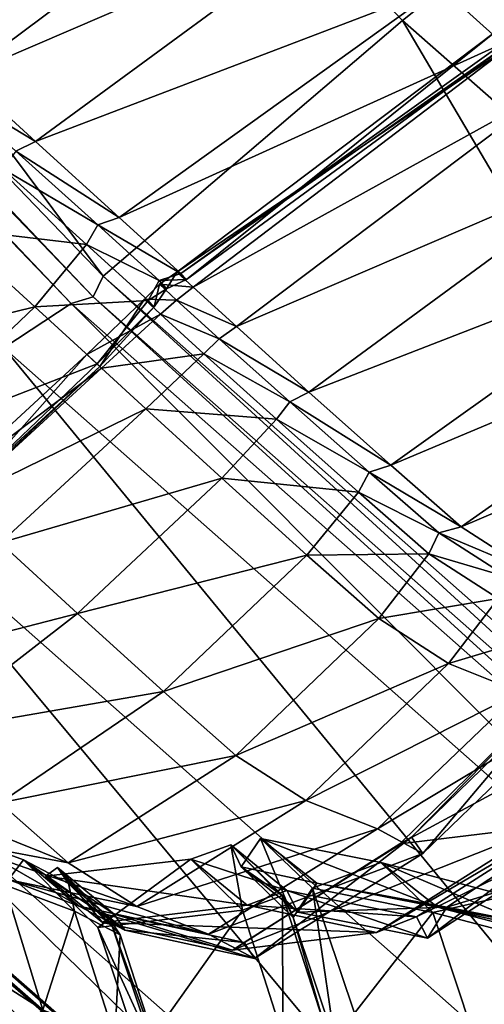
# Model space of a CAD drawing. Header units: millimetres. Extents: x 2387 to 13955, y -4964 to 364.
# Tile 960 of 1056: x 4473 to 4477, y 220 to 229. Entities that reach past the tile are written whole.
import ezdxf

# ---------------------------------------------------------------- set-up
doc = ezdxf.new("R2010")
doc.units = ezdxf.units.MM
doc.header["$MEASUREMENT"] = 0
doc.layers.add('Predefinito', color=7, linetype='Continuous', true_color=0x000000)

# ---------------------------------------------------------------- blocks, each defined once
blk = doc.blocks.new('Blocco 08')
at = {"layer": 'Predefinito'}
for points in [[(-464.0636, -55.4959, 485.7303), (-483.5457, -35.2629, 608.0051), (-480.9097, -32.9729, 608.0491)], [(-453.6039, -47.0003, 485.9756), (-461.4322, -53.2498, 485.7724), (-480.9097, -32.9729, 608.0491)], [(-480.9097, -32.9729, 608.0491), (-461.4322, -53.2498, 485.7724), (-464.0636, -55.4959, 485.7303)], [(-464.152, -55.6768, 485.7479), (-483.6328, -35.4469, 608.0196), (-483.5457, -35.2629, 608.0051)], [(-483.5457, -35.2629, 608.0051), (-464.0636, -55.4959, 485.7303), (-464.152, -55.6768, 485.7479)], [(-464.3432, -55.7378, 485.7213), (-483.8257, -35.5093, 607.9981), (-483.6328, -35.4469, 608.0196)], [(-483.6328, -35.4469, 608.0196), (-464.152, -55.6768, 485.7479), (-464.3432, -55.7378, 485.7213)], [(-483.8257, -35.5093, 607.9981), (-464.3432, -55.7378, 485.7213), (-464.9367, -56.1248, 485.6732)], [(-453.1431, -60.5373, 440.5733), (-461.4322, -53.2498, 485.7724), (-453.6039, -47.0003, 485.9756)], [(-461.1013, -52.9553, 1227.0953), (-460.5496, -53.4527, 1226.1978), (-452.5507, -47.4117, 1226.421)], [(-465.836, -53.2378, 1228.2335), (-465.292, -53.7378, 1228.1453), (-462.5109, -51.6632, 1228.3401)], [(-461.8594, -52.2624, 1227.9481), (-462.5109, -51.6632, 1228.3401), (-465.292, -53.7378, 1228.1453)], [(-465.292, -53.7378, 1228.1453), (-464.6582, -54.3128, 1227.7723), (-461.8594, -52.2624, 1227.9481)], [(-461.1013, -52.9553, 1227.0953), (-461.8594, -52.2624, 1227.9481), (-464.6582, -54.3128, 1227.7723)], [(-464.6582, -54.3128, 1227.7723), (-463.9229, -54.98, 1226.9637), (-461.1013, -52.9553, 1227.0953)], [(-460.5496, -53.4527, 1226.1978), (-461.1013, -52.9553, 1227.0953), (-463.9229, -54.98, 1226.9637)], [(-455.8039, -62.7829, 440.5401), (-464.0636, -55.4959, 485.7303), (-461.4322, -53.2498, 485.7724)], [(-461.4322, -53.2498, 485.7724), (-453.1431, -60.5373, 440.5733), (-455.8039, -62.7829, 440.5401)], [(-460.5018, -53.4845, 1225.65), (-460.6249, -53.3573, 1225.4969), (-463.4148, -55.4602, 1225.4029)], [(-463.3317, -55.5267, 1225.5955), (-463.4148, -55.4602, 1225.4029), (-460.6249, -53.3573, 1225.4969)], [(-460.6249, -53.3573, 1225.4969), (-460.516, -53.4669, 1225.6722), (-463.3317, -55.5267, 1225.5955)], [(-463.9229, -54.98, 1226.9637), (-463.381, -55.4722, 1226.1082), (-460.5496, -53.4527, 1226.1978)], [(-463.4148, -55.4602, 1225.4029), (-463.2739, -55.5924, 1225.5076), (-460.5018, -53.4845, 1225.65)], [(-460.516, -53.4669, 1225.6722), (-460.5496, -53.4527, 1226.1978), (-463.381, -55.4722, 1226.1082)], [(-463.381, -55.4722, 1226.1082), (-463.3317, -55.5267, 1225.5955), (-460.516, -53.4669, 1225.6722)], [(-460.1205, -53.8517, 1225.6168), (-460.5018, -53.4845, 1225.65), (-463.2739, -55.5924, 1225.5076)], [(-464.6582, -54.3128, 1227.7723), (-465.292, -53.7378, 1228.1453), (-465.4502, -53.8374, 1228.0594)], [(-465.4502, -53.8374, 1228.0594), (-464.83, -54.3973, 1227.7005), (-464.6582, -54.3128, 1227.7723)], [(-463.2739, -55.5924, 1225.5076), (-462.893, -55.9393, 1225.4327), (-460.1205, -53.8517, 1225.6168)], [(-459.4569, -54.4636, 1224.8775), (-460.1205, -53.8517, 1225.6168), (-462.893, -55.9393, 1225.4327)], [(-464.1092, -55.0461, 1226.9212), (-464.83, -54.3973, 1227.7005), (-464.9443, -54.5524, 1227.7647)], [(-463.9229, -54.98, 1226.9637), (-464.6582, -54.3128, 1227.7723), (-464.83, -54.3973, 1227.7005)], [(-464.83, -54.3973, 1227.7005), (-464.1092, -55.0461, 1226.9212), (-463.9229, -54.98, 1226.9637)], [(-462.893, -55.9393, 1225.4327), (-462.2549, -56.5159, 1224.7039), (-459.4569, -54.4636, 1224.8775)], [(-458.7088, -55.1408, 1223.1443), (-459.4569, -54.4636, 1224.8775), (-462.2549, -56.5159, 1224.7039)], [(-464.2088, -55.2181, 1226.9549), (-464.9443, -54.5524, 1227.7647), (-465.4223, -55.0755, 1227.8531)], [(-464.9443, -54.5524, 1227.7647), (-464.2088, -55.2181, 1226.9549), (-464.1092, -55.0461, 1226.9212)], [(-463.381, -55.4722, 1226.1082), (-463.9229, -54.98, 1226.9637), (-464.1092, -55.0461, 1226.9212)], [(-464.6638, -55.7663, 1226.9974), (-465.4223, -55.0755, 1227.8531), (-466.69, -56.265, 1227.8504)], [(-465.4223, -55.0755, 1227.8531), (-464.6638, -55.7663, 1226.9974), (-464.2088, -55.2181, 1226.9549)], [(-463.5723, -55.5337, 1226.0948), (-464.1092, -55.0461, 1226.9212), (-464.2088, -55.2181, 1226.9549)], [(-464.1092, -55.0461, 1226.9212), (-463.5723, -55.5337, 1226.0948), (-463.381, -55.4722, 1226.1082)], [(-462.2549, -56.5159, 1224.7039), (-461.5354, -57.156, 1223.0023), (-458.7088, -55.1408, 1223.1443)], [(-458.0765, -55.7007, 1220.1231), (-458.7088, -55.1408, 1223.1443), (-461.5354, -57.156, 1223.0023)], [(-463.6668, -55.7114, 1226.1006), (-464.2088, -55.2181, 1226.9549), (-464.6638, -55.7663, 1226.9974)], [(-464.2088, -55.2181, 1226.9549), (-463.6668, -55.7114, 1226.1006), (-463.5723, -55.5337, 1226.0948)], [(-455.8964, -62.9613, 440.5681), (-464.152, -55.6768, 485.7479), (-464.0636, -55.4959, 485.7303)], [(-464.0636, -55.4959, 485.7303), (-455.8039, -62.7829, 440.5401), (-455.8964, -62.9613, 440.5681)], [(-463.3317, -55.5267, 1225.5955), (-463.381, -55.4722, 1226.1082), (-463.5723, -55.5337, 1226.0948)], [(-463.2739, -55.5924, 1225.5076), (-463.4148, -55.4602, 1225.4029), (-463.5672, -55.5672, 1225.3878)], [(-463.5054, -55.6088, 1225.5914), (-463.5672, -55.5672, 1225.3878), (-463.4148, -55.4602, 1225.4029)], [(-463.4148, -55.4602, 1225.4029), (-463.3317, -55.5267, 1225.5955), (-463.5054, -55.6088, 1225.5914)], [(-463.4194, -55.7085, 1225.459), (-463.5672, -55.5672, 1225.3878), (-463.7005, -55.6982, 1225.3939)], [(-463.6161, -55.7647, 1225.5882), (-463.7005, -55.6982, 1225.3939), (-463.5672, -55.5672, 1225.3878)], [(-463.5054, -55.6088, 1225.5914), (-463.5723, -55.5337, 1226.0948), (-463.6668, -55.7114, 1226.1006)], [(-463.6668, -55.7114, 1226.1006), (-463.6161, -55.7647, 1225.5882), (-463.5054, -55.6088, 1225.5914)], [(-463.5672, -55.5672, 1225.3878), (-463.5054, -55.6088, 1225.5914), (-463.6161, -55.7647, 1225.5882)], [(-463.5723, -55.5337, 1226.0948), (-463.5054, -55.6088, 1225.5914), (-463.3317, -55.5267, 1225.5955)], [(-463.5672, -55.5672, 1225.3878), (-463.4194, -55.7085, 1225.459), (-463.2739, -55.5924, 1225.5076)], [(-462.893, -55.9393, 1225.4327), (-463.2739, -55.5924, 1225.5076), (-463.4194, -55.7085, 1225.459)], [(-456.087, -63.0253, 440.5303), (-464.3432, -55.7378, 485.7213), (-464.152, -55.6768, 485.7479)], [(-464.152, -55.6768, 485.7479), (-455.8964, -62.9613, 440.5681), (-456.087, -63.0253, 440.5303)], [(-466.69, -56.265, 1227.8504), (-465.9245, -56.9652, 1226.9798), (-464.6638, -55.7663, 1226.9974)], [(-464.1156, -56.2666, 1226.0994), (-464.6638, -55.7663, 1226.9974), (-465.9245, -56.9652, 1226.9798)], [(-456.679, -63.417, 440.4648), (-464.9367, -56.1248, 485.6732), (-464.3432, -55.7378, 485.7213)], [(-464.6638, -55.7663, 1226.9974), (-464.1156, -56.2666, 1226.0994), (-463.6668, -55.7114, 1226.1006)], [(-464.3432, -55.7378, 485.7213), (-456.087, -63.0253, 440.5303), (-456.679, -63.417, 440.4648)], [(-463.5596, -55.8317, 1225.4996), (-463.7005, -55.6982, 1225.3939), (-464.2077, -56.1855, 1225.3951)], [(-464.0926, -56.2892, 1225.5709), (-464.2077, -56.1855, 1225.3951), (-463.7005, -55.6982, 1225.3939)], [(-463.6161, -55.7647, 1225.5882), (-463.6668, -55.7114, 1226.1006), (-464.1156, -56.2666, 1226.0994)], [(-464.1156, -56.2666, 1226.0994), (-464.0926, -56.2892, 1225.5709), (-463.6161, -55.7647, 1225.5882)], [(-463.7005, -55.6982, 1225.3939), (-463.6161, -55.7647, 1225.5882), (-464.0926, -56.2892, 1225.5709)], [(-463.7005, -55.6982, 1225.3939), (-463.5596, -55.8317, 1225.4996), (-463.4194, -55.7085, 1225.459)], [(-463.0436, -56.0478, 1225.3589), (-463.4194, -55.7085, 1225.459), (-463.5596, -55.8317, 1225.4996)], [(-463.4194, -55.7085, 1225.459), (-463.0436, -56.0478, 1225.3589), (-462.893, -55.9393, 1225.4327)], [(-461.5354, -57.156, 1223.0023), (-460.9174, -57.6987, 1220.0069), (-458.0765, -55.7007, 1220.1231)], [(-457.4657, -56.2274, 1211.7735), (-458.0765, -55.7007, 1220.1231), (-460.9174, -57.6987, 1220.0069)], [(-464.2077, -56.1855, 1225.3951), (-464.0774, -56.3053, 1225.5489), (-463.5596, -55.8317, 1225.4996)], [(-463.1775, -56.1783, 1225.4266), (-463.5596, -55.8317, 1225.4996), (-464.0774, -56.3053, 1225.5489)], [(-463.5596, -55.8317, 1225.4996), (-463.1775, -56.1783, 1225.4266), (-463.0436, -56.0478, 1225.3589)], [(-462.2549, -56.5159, 1224.7039), (-462.893, -55.9393, 1225.4327), (-463.0436, -56.0478, 1225.3589)], [(-457.9814, -64.5813, 440.4081), (-466.2277, -57.2864, 485.6254), (-464.9367, -56.1248, 485.6732)], [(-464.9367, -56.1248, 485.6732), (-456.679, -63.417, 440.4648), (-457.9814, -64.5813, 440.4081)], [(-462.4241, -56.6011, 1224.6353), (-463.0436, -56.0478, 1225.3589), (-463.1775, -56.1783, 1225.4266)], [(-463.0436, -56.0478, 1225.3589), (-462.4241, -56.6011, 1224.6353), (-462.2549, -56.5159, 1224.7039)], [(-464.0774, -56.3053, 1225.5489), (-464.2077, -56.1855, 1225.3951), (-465.4846, -57.3628, 1225.3633)], [(-465.359, -57.4788, 1225.5338), (-465.4846, -57.3628, 1225.3633), (-464.2077, -56.1855, 1225.3951)], [(-464.2077, -56.1855, 1225.3951), (-464.0926, -56.2892, 1225.5709), (-465.359, -57.4788, 1225.5338)], [(-464.0774, -56.3053, 1225.5489), (-463.6881, -56.6632, 1225.5147), (-463.1775, -56.1783, 1225.4266)], [(-462.5391, -56.7533, 1224.6966), (-463.1775, -56.1783, 1225.4266), (-463.6881, -56.6632, 1225.5147)], [(-463.1775, -56.1783, 1225.4266), (-462.5391, -56.7533, 1224.6966), (-462.4241, -56.6011, 1224.6353)], [(-465.9245, -56.9652, 1226.9798), (-465.3745, -57.4664, 1226.0655), (-464.1156, -56.2666, 1226.0994)], [(-464.0926, -56.2892, 1225.5709), (-464.1156, -56.2666, 1226.0994), (-465.3745, -57.4664, 1226.0655)], [(-465.3745, -57.4664, 1226.0655), (-465.359, -57.4788, 1225.5338), (-464.0926, -56.2892, 1225.5709)], [(-460.9174, -57.6987, 1220.0069), (-460.3086, -58.0918, 1211.679), (-457.4657, -56.2274, 1211.7735)], [(-465.4846, -57.3628, 1225.3633), (-465.359, -57.4788, 1225.5338), (-464.0774, -56.3053, 1225.5489)], [(-463.6881, -56.6632, 1225.5147), (-464.0774, -56.3053, 1225.5489), (-465.359, -57.4788, 1225.5338)], [(-461.5354, -57.156, 1223.0023), (-462.2549, -56.5159, 1224.7039), (-462.4241, -56.6011, 1224.6353)], [(-461.725, -57.2184, 1222.9549), (-462.4241, -56.6011, 1224.6353), (-462.5391, -56.7533, 1224.6966)], [(-462.4241, -56.6011, 1224.6353), (-461.725, -57.2184, 1222.9549), (-461.5354, -57.156, 1223.0023)], [(-465.359, -57.4788, 1225.5338), (-464.9658, -57.8397, 1225.513), (-463.6881, -56.6632, 1225.5147)], [(-463.0218, -57.2721, 1224.7759), (-463.6881, -56.6632, 1225.5147), (-464.9658, -57.8397, 1225.513)], [(-463.6881, -56.6632, 1225.5147), (-463.0218, -57.2721, 1224.7759), (-462.5391, -56.7533, 1224.6966)], [(-461.8206, -57.393, 1222.993), (-462.5391, -56.7533, 1224.6966), (-463.0218, -57.2721, 1224.7759)], [(-462.5391, -56.7533, 1224.6966), (-461.8206, -57.393, 1222.993), (-461.725, -57.2184, 1222.9549)], [(-460.9174, -57.6987, 1220.0069), (-461.5354, -57.156, 1223.0023), (-461.725, -57.2184, 1222.9549)], [(-461.1131, -57.7508, 1219.9791), (-461.725, -57.2184, 1222.9549), (-461.8206, -57.393, 1222.993)], [(-461.725, -57.2184, 1222.9549), (-461.1131, -57.7508, 1219.9791), (-460.9174, -57.6987, 1220.0069)], [(-459.0152, -65.9418, 440.4897), (-467.2681, -58.6551, 485.6699), (-466.2277, -57.2864, 485.6254)], [(-466.2277, -57.2864, 485.6254), (-457.9814, -64.5813, 440.4081), (-459.0152, -65.9418, 440.4897)], [(-464.9658, -57.8397, 1225.513), (-464.2904, -58.459, 1224.7708), (-463.0218, -57.2721, 1224.7759)], [(-462.2741, -57.9469, 1223.0416), (-463.0218, -57.2721, 1224.7759), (-464.2904, -58.459, 1224.7708)], [(-463.0218, -57.2721, 1224.7759), (-462.2741, -57.9469, 1223.0416), (-461.8206, -57.393, 1222.993)], [(-461.2011, -57.9352, 1219.9993), (-461.8206, -57.393, 1222.993), (-462.2741, -57.9469, 1223.0416)], [(-461.8206, -57.393, 1222.993), (-461.2011, -57.9352, 1219.9993), (-461.1131, -57.7508, 1219.9791)], [(-460.5076, -58.1405, 1211.6639), (-461.1131, -57.7508, 1219.9791), (-461.2011, -57.9352, 1219.9993)], [(-460.3086, -58.0918, 1211.679), (-460.9174, -57.6987, 1220.0069), (-461.1131, -57.7508, 1219.9791)], [(-461.1131, -57.7508, 1219.9791), (-460.5076, -58.1405, 1211.6639), (-460.3086, -58.0918, 1211.679)], [(-464.2904, -58.459, 1224.7708), (-464.9658, -57.8397, 1225.513), (-466.242, -58.9634, 1225.2227)], [(-462.2741, -57.9469, 1223.0416), (-461.6406, -58.5038, 1220.0211), (-461.2011, -57.9352, 1219.9993)], [(-460.592, -58.3276, 1211.6712), (-461.2011, -57.9352, 1219.9993), (-461.6406, -58.5038, 1220.0211)], [(-461.2011, -57.9352, 1219.9993), (-460.592, -58.3276, 1211.6712), (-460.5076, -58.1405, 1211.6639)], [(-464.2904, -58.459, 1224.7708), (-463.5333, -59.1445, 1223.025), (-462.2741, -57.9469, 1223.0416)], [(-461.6406, -58.5038, 1220.0211), (-462.2741, -57.9469, 1223.0416), (-463.5333, -59.1445, 1223.025)], [(-461.6406, -58.5038, 1220.0211), (-461.0279, -58.8983, 1211.6724), (-460.592, -58.3276, 1211.6712)], [(-459.9654, -58.5788, 1193.9671), (-460.592, -58.3276, 1211.6712), (-461.0279, -58.8983, 1211.6724)], [(-466.242, -58.9634, 1225.2227), (-465.6455, -59.5117, 1224.5023), (-464.2904, -58.459, 1224.7708)], [(-463.5333, -59.1445, 1223.025), (-464.2904, -58.459, 1224.7708), (-465.6455, -59.5117, 1224.5023)], [(-463.5333, -59.1445, 1223.025), (-462.8971, -59.7056, 1219.9937), (-461.6406, -58.5038, 1220.0211)], [(-461.0279, -58.8983, 1211.6724), (-461.6406, -58.5038, 1220.0211), (-462.8971, -59.7056, 1219.9937)], [(-461.0279, -58.8983, 1211.6724), (-460.3988, -59.1517, 1193.9598), (-459.9654, -58.5788, 1193.9671)], [(-458.81, -66.9246, 440.8356), (-467.1087, -59.6645, 485.8986), (-467.2681, -58.6551, 485.6699)], [(-467.2681, -58.6551, 485.6699), (-459.0152, -65.9418, 440.4897), (-458.81, -66.9246, 440.8356)], [(-462.8971, -59.7056, 1219.9937), (-462.2817, -60.1011, 1211.6419), (-461.0279, -58.8983, 1211.6724)], [(-460.3988, -59.1517, 1193.9598), (-461.0279, -58.8983, 1211.6724), (-462.2817, -60.1011, 1211.6419)], [(-465.6455, -59.5117, 1224.5023), (-464.9692, -60.1219, 1222.8328), (-463.5333, -59.1445, 1223.025)], [(-462.8971, -59.7056, 1219.9937), (-463.5333, -59.1445, 1223.025), (-464.9692, -60.1219, 1222.8328)], [(-462.2817, -60.1011, 1211.6419), (-461.6514, -60.3506, 1193.9236), (-460.3988, -59.1517, 1193.9598)], [(-460.0087, -59.3673, 1167.452), (-460.3988, -59.1517, 1193.9598), (-461.6514, -60.3506, 1193.9236)], [(-461.4572, -60.4842, 1087.9476), (-460.1756, -60.3263, 1031.3995), (-458.9242, -59.1152, 1031.439)], [(-458.9242, -59.1152, 1031.439), (-460.2264, -59.2775, 1087.9879), (-461.4572, -60.4842, 1087.9476)], [(-460.2264, -59.2775, 1087.9879), (-460.1207, -59.2258, 1132.7276), (-461.3527, -60.4252, 1132.689)], [(-461.2532, -60.5669, 1167.4168), (-461.3527, -60.4252, 1132.689), (-460.1207, -59.2258, 1132.7276)], [(-460.1207, -59.2258, 1132.7276), (-460.0087, -59.3673, 1167.452), (-461.2532, -60.5669, 1167.4168)], [(-461.3527, -60.4252, 1132.689), (-461.4572, -60.4842, 1087.9476), (-460.2264, -59.2775, 1087.9879)], [(-461.6514, -60.3506, 1193.9236), (-461.2532, -60.5669, 1167.4168), (-460.0087, -59.3673, 1167.452)], [(-461.0818, -68.033, 440.306), (-469.2902, -60.736, 485.5309), (-468.0831, -59.5735, 485.6457)], [(-468.0831, -59.5735, 485.6457), (-459.8415, -66.8607, 440.4617), (-461.0818, -68.033, 440.306)], [(-459.8415, -66.8607, 440.4617), (-468.0831, -59.5735, 485.6457), (-467.1483, -59.7089, 485.8975)], [(-467.1087, -59.6645, 485.8986), (-458.81, -66.9246, 440.8356), (-458.4051, -67.3318, 441.0748)], [(-458.4051, -67.3318, 441.0748), (-466.7397, -60.0899, 486.0588), (-467.1087, -59.6645, 485.8986)], [(-467.1483, -59.7089, 485.8975), (-458.8496, -66.9691, 440.834), (-459.8415, -66.8607, 440.4617)], [(-458.8496, -66.9691, 440.834), (-467.1483, -59.7089, 485.8975), (-466.7397, -60.0899, 486.0588)], [(-464.9692, -60.1219, 1222.8328), (-464.3706, -60.6503, 1219.8653), (-462.8971, -59.7056, 1219.9937)], [(-462.2817, -60.1011, 1211.6419), (-462.8971, -59.7056, 1219.9937), (-464.3706, -60.6503, 1219.8653)], [(-465.9518, -60.014, 1222.3531), (-465.4616, -60.445, 1219.5794), (-464.3706, -60.6503, 1219.8653)], [(-464.3706, -60.6503, 1219.8653), (-464.9692, -60.1219, 1222.8328), (-465.9518, -60.014, 1222.3531)], [(-466.7397, -60.0899, 486.0588), (-458.4051, -67.3318, 441.0748), (-458.8496, -66.9691, 440.834)], [(-464.3706, -60.6503, 1219.8653), (-463.7666, -61.0346, 1211.5609), (-462.2817, -60.1011, 1211.6419)], [(-461.6514, -60.3506, 1193.9236), (-462.2817, -60.1011, 1211.6419), (-463.7666, -61.0346, 1211.5609)], [(-459.5681, -60.0667, 881.9095), (-459.7353, -60.3549, 924.149), (-461.2118, -61.3103, 924.1058)], [(-461.2118, -61.3103, 924.1058), (-461.0434, -61.0399, 881.863), (-459.5681, -60.0667, 881.9095)], [(-458.5073, -60.2677, 844.7868), (-459.5681, -60.0667, 881.9095), (-461.0434, -61.0399, 881.863)], [(-459.8256, -60.1797, 973.3597), (-460.1756, -60.3263, 1031.3995), (-461.6603, -61.2628, 1031.3609)], [(-461.6603, -61.2628, 1031.3609), (-461.3085, -61.1253, 973.3199), (-459.8256, -60.1797, 973.3597)], [(-459.7353, -60.3549, 924.149), (-459.8256, -60.1797, 973.3597), (-461.3085, -61.1253, 973.3199)], [(-461.0434, -61.0399, 881.863), (-459.9862, -61.2476, 844.7386), (-458.5073, -60.2677, 844.7868)], [(-463.7666, -61.0346, 1211.5609), (-463.1372, -61.2772, 1193.8714), (-461.6514, -60.3506, 1193.9236)], [(-461.2532, -60.5669, 1167.4168), (-461.6514, -60.3506, 1193.9236), (-463.1372, -61.2772, 1193.8714)], [(-460.1756, -60.3263, 1031.3995), (-461.4572, -60.4842, 1087.9476), (-462.9282, -61.4176, 1087.9097)], [(-462.9282, -61.4176, 1087.9097), (-461.6603, -61.2628, 1031.3609), (-460.1756, -60.3263, 1031.3995)], [(-461.3085, -61.1253, 973.3199), (-461.2118, -61.3103, 924.1058), (-459.7353, -60.3549, 924.149)], [(-465.4616, -60.445, 1219.5794), (-464.8904, -60.7996, 1211.4151), (-463.7666, -61.0346, 1211.5609)], [(-463.7666, -61.0346, 1211.5609), (-464.3706, -60.6503, 1219.8653), (-465.4616, -60.445, 1219.5794)], [(-464.2736, -61.0298, 1193.804), (-464.8904, -60.7996, 1211.4151), (-465.3718, -60.4017, 1211.3267)], [(-465.3718, -60.4017, 1211.3267), (-464.7643, -60.6235, 1193.7672), (-464.2736, -61.0298, 1193.804)], [(-464.7643, -60.6235, 1193.7672), (-465.3718, -60.4017, 1211.3267), (-464.93, -60.8444, 1211.4151)], [(-462.8493, -60.6863, 924.0781), (-462.6813, -60.4349, 881.8267), (-462.1846, -60.827, 881.8351)], [(-462.6813, -60.4349, 881.8267), (-462.8493, -60.6863, 924.0781), (-462.3925, -61.1287, 924.0816)], [(-462.734, -61.4912, 1167.3773), (-462.8247, -61.3507, 1132.6524), (-461.3527, -60.4252, 1132.689)], [(-461.4572, -60.4842, 1087.9476), (-461.3527, -60.4252, 1132.689), (-462.8247, -61.3507, 1132.6524)], [(-461.3527, -60.4252, 1132.689), (-461.2532, -60.5669, 1167.4168), (-462.734, -61.4912, 1167.3773)], [(-461.1265, -61.0381, 844.7034), (-462.1846, -60.827, 881.8351), (-462.6813, -60.4349, 881.8267)], [(-462.6813, -60.4349, 881.8267), (-461.6217, -60.648, 844.689), (-461.1265, -61.0381, 844.7034)], [(-461.6217, -60.648, 844.689), (-462.6813, -60.4349, 881.8267), (-462.2241, -60.8718, 881.8333)], [(-462.3925, -61.1287, 924.0816), (-462.2241, -60.8718, 881.8333), (-462.6813, -60.4349, 881.8267)], [(-463.2916, -60.6161, 1031.3389), (-462.9417, -60.4907, 973.2964), (-462.4481, -60.8914, 973.3004)], [(-462.9417, -60.4907, 973.2964), (-463.2916, -60.6161, 1031.3389), (-462.84, -61.0644, 1031.3394)], [(-462.3528, -61.0839, 924.0833), (-462.4481, -60.8914, 973.3004), (-462.9417, -60.4907, 973.2964)], [(-462.9417, -60.4907, 973.2964), (-462.8493, -60.6863, 924.0781), (-462.3528, -61.0839, 924.0833)], [(-462.8493, -60.6863, 924.0781), (-462.9417, -60.4907, 973.2964), (-462.4885, -60.9361, 973.2986)], [(-462.84, -61.0644, 1031.3394), (-462.4885, -60.9361, 973.2986), (-462.9417, -60.4907, 973.2964)], [(-462.8247, -61.3507, 1132.6524), (-462.9282, -61.4176, 1087.9097), (-461.4572, -60.4842, 1087.9476)], [(-464.93, -60.8444, 1211.4151), (-464.3144, -61.0746, 1193.8023), (-464.7643, -60.6235, 1193.7672)], [(-463.8735, -61.2398, 1167.3443), (-464.2736, -61.0298, 1193.804), (-464.7643, -60.6235, 1193.7672)], [(-464.7643, -60.6235, 1193.7672), (-464.3676, -60.8317, 1167.3306), (-463.8735, -61.2398, 1167.3443)], [(-464.3676, -60.8317, 1167.3306), (-464.7643, -60.6235, 1193.7672), (-464.3144, -61.0746, 1193.8023)], [(-464.5694, -60.7674, 1087.8887), (-463.2916, -60.6161, 1031.3389), (-462.7993, -61.0206, 1031.3426)], [(-463.2916, -60.6161, 1031.3389), (-464.5694, -60.7674, 1087.8887), (-464.1095, -61.2168, 1087.8895)], [(-464.1095, -61.2168, 1087.8895), (-462.84, -61.0644, 1031.3394), (-463.2916, -60.6161, 1031.3389)], [(-462.4481, -60.8914, 973.3004), (-462.7993, -61.0206, 1031.3426), (-463.2916, -60.6161, 1031.3389)], [(-463.1372, -61.2772, 1193.8714), (-462.734, -61.4912, 1167.3773), (-461.2532, -60.5669, 1167.4168)], [(-464.4652, -60.6915, 1132.6275), (-464.5694, -60.7674, 1087.8887), (-464.0704, -61.1733, 1087.8924)], [(-464.5694, -60.7674, 1087.8887), (-464.4652, -60.6915, 1132.6275), (-464.0059, -61.1444, 1132.6309)], [(-464.3676, -60.8317, 1167.3306), (-464.4652, -60.6915, 1132.6275), (-463.9667, -61.0996, 1132.6326)], [(-464.0704, -61.1733, 1087.8924), (-463.9667, -61.0996, 1132.6326), (-464.4652, -60.6915, 1132.6275)], [(-463.9137, -61.2828, 1167.3416), (-464.0059, -61.1444, 1132.6309), (-464.4652, -60.6915, 1132.6275)], [(-464.4652, -60.6915, 1132.6275), (-464.3676, -60.8317, 1167.3306), (-463.9137, -61.2828, 1167.3416)], [(-462.1846, -60.827, 881.8351), (-462.3528, -61.0839, 924.0833), (-462.8493, -60.6863, 924.0781)], [(-462.4885, -60.9361, 973.2986), (-462.3925, -61.1287, 924.0816), (-462.8493, -60.6863, 924.0781)], [(-462.2241, -60.8718, 881.8333), (-461.1665, -61.0847, 844.7003), (-461.6217, -60.648, 844.689)], [(-460.0271, -61.3267, 817.1284), (-461.1265, -61.0381, 844.7034), (-461.6217, -60.648, 844.689)], [(-461.6217, -60.648, 844.689), (-460.5192, -60.9385, 817.1356), (-460.0271, -61.3267, 817.1284)], [(-460.5192, -60.9385, 817.1356), (-461.6217, -60.648, 844.689), (-461.1665, -61.0847, 844.7003)], [(-462.1002, -69.4513, 440.2844), (-470.2903, -62.1556, 485.5078), (-469.2902, -60.736, 485.5309)], [(-469.2902, -60.736, 485.5309), (-461.0818, -68.033, 440.306), (-462.1002, -69.4513, 440.2844)], [(-462.7993, -61.0206, 1031.3426), (-464.0704, -61.1733, 1087.8924), (-464.5694, -60.7674, 1087.8887)], [(-464.0059, -61.1444, 1132.6309), (-464.1095, -61.2168, 1087.8895), (-464.5694, -60.7674, 1087.8887)], [(-465.1957, -61.5589, 1219.8401), (-464.5931, -61.9406, 1211.5333), (-464.93, -60.8444, 1211.4151)], [(-464.3144, -61.0746, 1193.8023), (-464.93, -60.8444, 1211.4151), (-464.5931, -61.9406, 1211.5333)], [(-464.8904, -60.7996, 1211.4151), (-464.2736, -61.0298, 1193.804), (-463.1372, -61.2772, 1193.8714)], [(-463.1372, -61.2772, 1193.8714), (-463.7666, -61.0346, 1211.5609), (-464.8904, -60.7996, 1211.4151)], [(-463.9667, -61.0996, 1132.6326), (-463.8735, -61.2398, 1167.3443), (-464.3676, -60.8317, 1167.3306)], [(-464.3144, -61.0746, 1193.8023), (-463.9137, -61.2828, 1167.3416), (-464.3676, -60.8317, 1167.3306)], [(-462.2241, -60.8718, 881.8333), (-462.3925, -61.1287, 924.0816), (-462.0255, -62.232, 924.0735)], [(-462.3528, -61.0839, 924.0833), (-462.1846, -60.827, 881.8351), (-461.0434, -61.0399, 881.863)], [(-461.1665, -61.0847, 844.7003), (-462.2241, -60.8718, 881.8333), (-461.856, -61.9703, 881.8306)], [(-462.0255, -62.232, 924.0735), (-461.856, -61.9703, 881.8306), (-462.2241, -60.8718, 881.8333)], [(-462.1846, -60.827, 881.8351), (-461.1265, -61.0381, 844.7034), (-459.9862, -61.2476, 844.7386)], [(-459.9862, -61.2476, 844.7386), (-461.0434, -61.0399, 881.863), (-462.1846, -60.827, 881.8351)], [(-462.4885, -60.9361, 973.2986), (-462.84, -61.0644, 1031.3394), (-462.4845, -62.1728, 1031.3316)], [(-462.7993, -61.0206, 1031.3426), (-462.4481, -60.8914, 973.3004), (-461.3085, -61.1253, 973.3199)], [(-462.3925, -61.1287, 924.0816), (-462.4885, -60.9361, 973.2986), (-462.1294, -62.0416, 973.2913)], [(-462.4845, -62.1728, 1031.3316), (-462.1294, -62.0416, 973.2913), (-462.4885, -60.9361, 973.2986)], [(-462.4481, -60.8914, 973.3004), (-462.3528, -61.0839, 924.0833), (-461.2118, -61.3103, 924.1058)], [(-461.2118, -61.3103, 924.1058), (-461.3085, -61.1253, 973.3199), (-462.4481, -60.8914, 973.3004)], [(-461.1665, -61.0847, 844.7003), (-460.0667, -61.3731, 817.1268), (-460.5192, -60.9385, 817.1356)], [(-464.2736, -61.0298, 1193.804), (-463.8735, -61.2398, 1167.3443), (-462.734, -61.4912, 1167.3773)], [(-462.734, -61.4912, 1167.3773), (-463.1372, -61.2772, 1193.8714), (-464.2736, -61.0298, 1193.804)], [(-464.0704, -61.1733, 1087.8924), (-462.7993, -61.0206, 1031.3426), (-461.6603, -61.2628, 1031.3609)], [(-461.3085, -61.1253, 973.3199), (-461.6603, -61.2628, 1031.3609), (-462.7993, -61.0206, 1031.3426)], [(-461.0434, -61.0399, 881.863), (-461.2118, -61.3103, 924.1058), (-462.3528, -61.0839, 924.0833)], [(-461.1265, -61.0381, 844.7034), (-460.0271, -61.3267, 817.1284), (-458.8903, -61.533, 817.1315)], [(-458.8903, -61.533, 817.1315), (-459.9862, -61.2476, 844.7386), (-461.1265, -61.0381, 844.7034)], [(-464.5931, -61.9406, 1211.5333), (-463.9623, -62.1828, 1193.8463), (-464.3144, -61.0746, 1193.8023)], [(-463.9137, -61.2828, 1167.3416), (-464.3144, -61.0746, 1193.8023), (-463.9623, -62.1828, 1193.8463)], [(-462.84, -61.0644, 1031.3394), (-464.1095, -61.2168, 1087.8895), (-463.7353, -62.3264, 1087.8824)], [(-464.1095, -61.2168, 1087.8895), (-464.0059, -61.1444, 1132.6309), (-463.6332, -62.2557, 1132.6265)], [(-463.9667, -61.0996, 1132.6326), (-464.0704, -61.1733, 1087.8924), (-462.9282, -61.4176, 1087.9097)], [(-464.0059, -61.1444, 1132.6309), (-463.9137, -61.2828, 1167.3416), (-463.5528, -62.3938, 1167.3511)], [(-463.5528, -62.3938, 1167.3511), (-463.6332, -62.2557, 1132.6265), (-464.0059, -61.1444, 1132.6309)], [(-462.9282, -61.4176, 1087.9097), (-462.8247, -61.3507, 1132.6524), (-463.9667, -61.0996, 1132.6326)], [(-463.8735, -61.2398, 1167.3443), (-463.9667, -61.0996, 1132.6326), (-462.8247, -61.3507, 1132.6524)], [(-463.7353, -62.3264, 1087.8824), (-462.4845, -62.1728, 1031.3316), (-462.84, -61.0644, 1031.3394)], [(-462.1294, -62.0416, 973.2913), (-462.0255, -62.232, 924.0735), (-462.3925, -61.1287, 924.0816)], [(-461.856, -61.9703, 881.8306), (-460.8025, -62.1814, 844.7073), (-461.1665, -61.0847, 844.7003)], [(-460.0667, -61.3731, 817.1268), (-461.1665, -61.0847, 844.7003), (-460.8025, -62.1814, 844.7073)], [(-463.6332, -62.2557, 1132.6265), (-463.7353, -62.3264, 1087.8824), (-464.1095, -61.2168, 1087.8895)], [(-461.6603, -61.2628, 1031.3609), (-462.9282, -61.4176, 1087.9097), (-464.0704, -61.1733, 1087.8924)], [(-463.9623, -62.1828, 1193.8463), (-463.5528, -62.3938, 1167.3511), (-463.9137, -61.2828, 1167.3416)], [(-462.8247, -61.3507, 1132.6524), (-462.734, -61.4912, 1167.3773), (-463.8735, -61.2398, 1167.3443)], [(-460.8025, -62.1814, 844.7073), (-459.7064, -62.467, 817.1024), (-460.0667, -61.3731, 817.1268)], [(-464.5931, -61.9406, 1211.5333), (-465.1957, -61.5589, 1219.8401), (-465.9981, -63.1169, 1219.8963)]]:
    blk.add_3dface(points, dxfattribs=at)

msp = doc.modelspace()

# ---------------------------------------------------------------- block references
at = {"layer": 'Predefinito'}
msp.add_blockref('Blocco 08', (4937.6501, 282.1618), dxfattribs=at)

doc.saveas('drawing.dxf')
